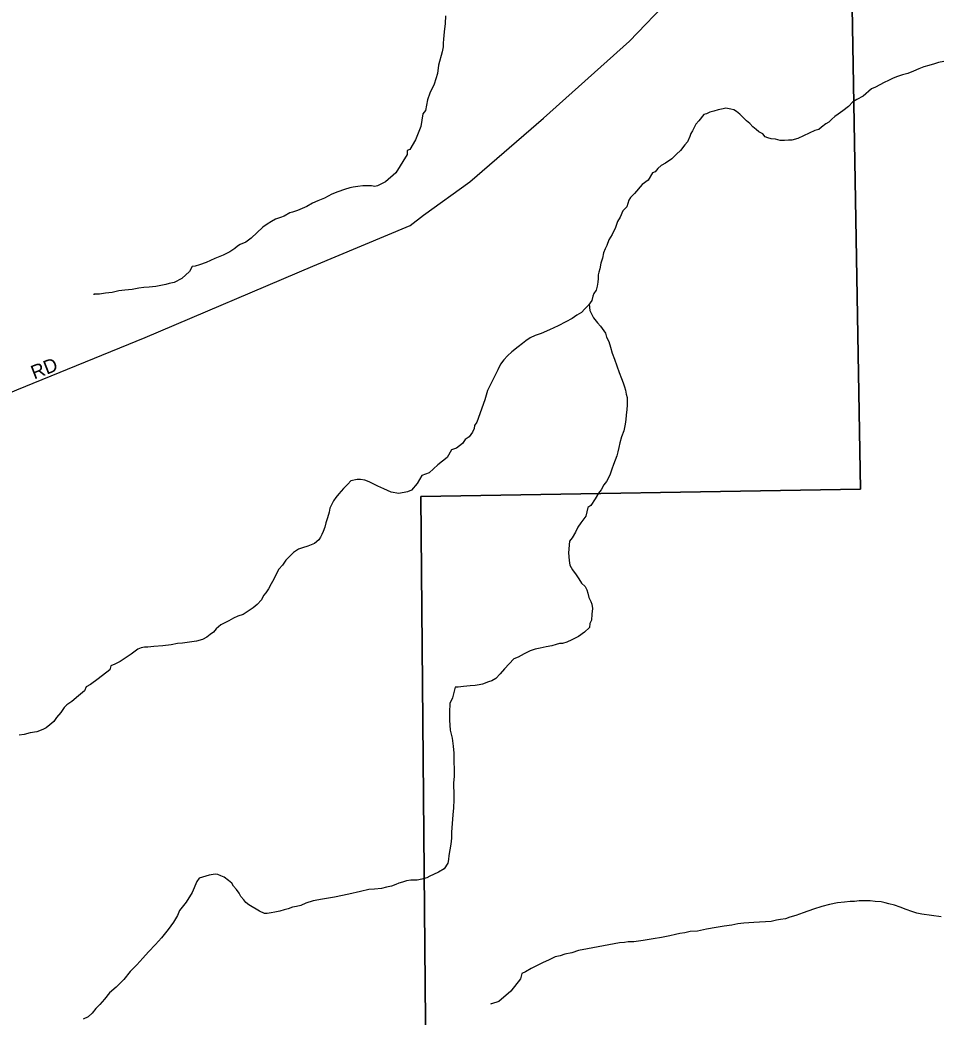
# Model space of a CAD drawing. Extents: x 2010165 to 2382125, y 1060529 to 1407316.
# Drawn here: x 2261161 to 2264486, y 1289145 to 1292749 of the extents above; entities that cross this region are included whole.
import ezdxf

# ---------------------------------------------------------------- set-up
doc = ezdxf.new("R2010")
doc.units = 0
for name, color, linetype in [('GM_X_City_Street', 7, 'Continuous'), ('GM_X_City_Street_Text', 7, 'Continuous'), ('GM_X_Corporation', 7, 'Continuous'), ('GM_X_Minor_River', 7, 'Continuous')]:
    doc.layers.add(name, color=color, linetype=linetype)

msp = doc.modelspace()

# ---------------------------------------------------------------- linework, layer by layer
at = {"layer": 'GM_X_City_Street'}
msp.add_lwpolyline([(2259206.7, 1290986.8), (2259581.2, 1290986.5), (2259902.6, 1290985.8), (2260002.4, 1290991.5), (2260270.7, 1291085.7), (2260852.1, 1291286.2), (2261150, 1291412.1), (2261613.8, 1291601.9), (2262219.6, 1291859.8), (2262571.4, 1292005.7), (2262619.4, 1292043.7), (2262787.4, 1292163.7), (2263053.5, 1292393.8), (2263363.6, 1292672), (2263511.6, 1292828.1), (2263559.7, 1292918.1), (2263724.2, 1293344.7), (2263739.5, 1293384.7), (2263785, 1293504)], dxfattribs=at)
at = {"layer": 'GM_X_Corporation'}
for points in [[(2262629.3, 1288858.9), (2262610.3, 1291027.4), (2264198.4, 1291053.3), (2264150.8, 1293841), (2263909.8, 1293831.5), (2264052.3, 1294261), (2264161.4, 1294400), (2264296, 1294482), (2264291, 1294766.6), (2264194.9, 1300407), (2263322.4, 1300431.2), (2263359.6, 1301446.1), (2264161.6, 1301465.2), (2264162.9, 1302289.2), (2266218.7, 1302295), (2272161.3, 1302391.8), (2272339.7, 1292585.1), (2272399.6, 1287214)], [(2256744.6, 1302266.1), (2264162.9, 1302289.2), (2264161.6, 1301465.2), (2263359.6, 1301446.1), (2263322.4, 1300431.2), (2264194.9, 1300407), (2264291, 1294766.6), (2264296, 1294482), (2264161.4, 1294400), (2264052.3, 1294261), (2263909.8, 1293831.5), (2264150.8, 1293841), (2264198.4, 1291053.3), (2262610.3, 1291027.4), (2262629.3, 1288858.9)]]:
    msp.add_lwpolyline(points, dxfattribs=at)
at = {"layer": 'GM_X_Minor_River'}
for points in [[(2262699.2, 1292764.2), (2262697.5, 1292736.1), (2262693.8, 1292705.9), (2262692.1, 1292679.9), (2262690.3, 1292665.8), (2262690.4, 1292651.8), (2262686.6, 1292633.7), (2262673.1, 1292585.4), (2262669.5, 1292555.2), (2262657.9, 1292517), (2262642.2, 1292484.8), (2262634.4, 1292460.6), (2262626.9, 1292422.4), (2262617, 1292410.2), (2262609.5, 1292364), (2262590, 1292315.7), (2262570.3, 1292281.4), (2262560.4, 1292277.3), (2262560.5, 1292263.2), (2262519.2, 1292196.6), (2262481.5, 1292164.1), (2262453.6, 1292149.7), (2262443.6, 1292147.6), (2262431.6, 1292149.5), (2262413.5, 1292149.3), (2262399.5, 1292149.1), (2262381.5, 1292146.9), (2262365.5, 1292144.8), (2262353.5, 1292142.6), (2262333.5, 1292136.4), (2262309.6, 1292128.1), (2262287.6, 1292119.9), (2262261.8, 1292105.5), (2262237.8, 1292095.2), (2262217.9, 1292087), (2262198, 1292074.8), (2262164.1, 1292060.4), (2262146.1, 1292054.1), (2262136.1, 1292052), (2262116.3, 1292039.8), (2262102.3, 1292035.6), (2262084.3, 1292029.4), (2262070.4, 1292021.2), (2262054.5, 1292011), (2262038.5, 1292000.8), (2261996.9, 1291960.3), (2261977.1, 1291946), (2261957.1, 1291937.8), (2261947.2, 1291931.6), (2261937.2, 1291923.5), (2261919.3, 1291911.3), (2261895.4, 1291899), (2261865.5, 1291886.6), (2261833.6, 1291872.2), (2261809.7, 1291864), (2261793.7, 1291859.8), (2261783.7, 1291857.7), (2261773.9, 1291839.5), (2261746.1, 1291815.1), (2261718.2, 1291800.8), (2261700.2, 1291796.6), (2261688.3, 1291792.5), (2261652.3, 1291786.1), (2261628.3, 1291783.8), (2261608.2, 1291781.6), (2261590.2, 1291779.4), (2261566.2, 1291775.1), (2261540.2, 1291772.8), (2261518.2, 1291770.6), (2261494.2, 1291764.3), (2261470.2, 1291762), (2261448.2, 1291757.8), (2261434.2, 1291757.6), (2261428.2, 1291757.6)], [(2264500.2, 1292599.1), (2264480.2, 1292594.8), (2264466.2, 1292590.7), (2264446.2, 1292584.4), (2264428.2, 1292580.2), (2264410.3, 1292572), (2264390.4, 1292563.8), (2264370.4, 1292555.5), (2264350.4, 1292551.3), (2264332.5, 1292545.1), (2264316.5, 1292538.9), (2264300.6, 1292530.7), (2264284.6, 1292522.5), (2264268.7, 1292514.3), (2264252.8, 1292506.1), (2264238.8, 1292499.9), (2264209.1, 1292473.6), (2264185.2, 1292461.3)], [(2264185.2, 1292461.3), (2264171.2, 1292453.1), (2264155.4, 1292436.9), (2264135.5, 1292420.6), (2264117.6, 1292408.4), (2264105.7, 1292400.2), (2264095.8, 1292390.1), (2264083.9, 1292379.9), (2264073.9, 1292373.8), (2264058, 1292361.6), (2264048.1, 1292353.5), (2264034.1, 1292349.3), (2263972.4, 1292320.6), (2263950.4, 1292314.3), (2263938.4, 1292314.2), (2263924.3, 1292314), (2263908.3, 1292313.9), (2263892.2, 1292317.7), (2263876.2, 1292319.5), (2263864.1, 1292323.4), (2263854.1, 1292327.3), (2263845.9, 1292337.3), (2263831.8, 1292345.1), (2263821.7, 1292353), (2263809.6, 1292362.9), (2263799.4, 1292374.9), (2263787.3, 1292384.8), (2263775.2, 1292396.7), (2263763, 1292408.6), (2263750.9, 1292418.5), (2263740.8, 1292424.4), (2263730.7, 1292426.3), (2263712.7, 1292430.1), (2263702.7, 1292428), (2263684.7, 1292423.8), (2263668.7, 1292419.6), (2263654.7, 1292415.4), (2263642.8, 1292409.3), (2263632.8, 1292407.2), (2263615, 1292384.9), (2263603.1, 1292372.8), (2263591.4, 1292348.6), (2263585.5, 1292338.5), (2263581.6, 1292328.4), (2263573.8, 1292308.2), (2263563.9, 1292298.1), (2263548.1, 1292277.9), (2263534.2, 1292263.7), (2263516.4, 1292247.4), (2263494.5, 1292231.2), (2263478.6, 1292223), (2263466.7, 1292212.8), (2263456.8, 1292200.7), (2263446.8, 1292196.6), (2263431.1, 1292170.3), (2263409.2, 1292154), (2263381.5, 1292121.6), (2263367.7, 1292107.4), (2263361.8, 1292097.3), (2263354, 1292073.2), (2263340.2, 1292059), (2263330.4, 1292036.8), (2263320.6, 1292020.7), (2263312.8, 1291998.5), (2263301, 1291974.3), (2263289.3, 1291954.1), (2263281.5, 1291934), (2263275.6, 1291921.9), (2263269.7, 1291907.8), (2263265.9, 1291887.7), (2263260.1, 1291869.6), (2263256.4, 1291849.5), (2263252.5, 1291837.4), (2263250.6, 1291827.4), (2263250.7, 1291815.3), (2263248.9, 1291801.3), (2263247, 1291787.2), (2263243.2, 1291773.1), (2263235.3, 1291761), (2263231.4, 1291750.9), (2263227.6, 1291734.8), (2263215.8, 1291718.7), (2263201.9, 1291704.5), (2263190, 1291692.3), (2263174.1, 1291682.1), (2263156.2, 1291669.9), (2263134.3, 1291657.6), (2263106.4, 1291643.3), (2263074.5, 1291628.9), (2263044.6, 1291616.5), (2263022.6, 1291608.3), (2263004.7, 1291600.1), (2262988.8, 1291589.9), (2262976.9, 1291579.7), (2262961, 1291567.5), (2262939.2, 1291549.2), (2262923.3, 1291535), (2262909.4, 1291520.8), (2262897.6, 1291504.6), (2262887.8, 1291484.5), (2262876, 1291460.3)], [(2261428.2, 1291757.6), (2261428.2, 1291755.5)], [(2263218.4, 1291722.2), (2263220, 1291698.7), (2263234.3, 1291672.7), (2263248.5, 1291654.8), (2263258.7, 1291642.9), (2263277, 1291617), (2263281.2, 1291603), (2263289.3, 1291587.1), (2263295.6, 1291567.1), (2263301.8, 1291545.1), (2263310.1, 1291523.1), (2263318.4, 1291499.1), (2263326.7, 1291475.1), (2263334.9, 1291453.2), (2263341.1, 1291437.2), (2263345.3, 1291423.2), (2263349.4, 1291411.2), (2263351.6, 1291397.2), (2263355.7, 1291385.2), (2263355.9, 1291371.2), (2263356, 1291357.1), (2263354.2, 1291341.1), (2263352.4, 1291321), (2263350.6, 1291304.9), (2263348.8, 1291288.8), (2263343, 1291264.7), (2263335.3, 1291242.6), (2263329.5, 1291220.4), (2263325.7, 1291204.4), (2263321.9, 1291188.3), (2263318, 1291174.2), (2263312.2, 1291158.1), (2263306.3, 1291142), (2263300.5, 1291125.9), (2263292.7, 1291103.7), (2263281, 1291081.5), (2263271.1, 1291069.4), (2263261.3, 1291051.2), (2263251.4, 1291039.1), (2263239.6, 1291018.9), (2263223.8, 1290994.6), (2263213.9, 1290986.5), (2263206.2, 1290956.3), (2263188.5, 1290932.1), (2263176.6, 1290915.9), (2263168.8, 1290897.8), (2263157, 1290877.6), (2263147.2, 1290865.5), (2263143.6, 1290823.3), (2263145.9, 1290795.2), (2263148.1, 1290779.2), (2263158.3, 1290761.3), (2263170.6, 1290743.4), (2263180.7, 1290729.4), (2263190.9, 1290713.5), (2263203.1, 1290701.6), (2263209.2, 1290689.6), (2263213.4, 1290677.6), (2263217.5, 1290661.6), (2263223.7, 1290647.6), (2263227.8, 1290637.7), (2263230, 1290621.6), (2263228.2, 1290601.6), (2263226.5, 1290579.5), (2263220.6, 1290567.4), (2263218.8, 1290553.3), (2263200.9, 1290537.1), (2263179.1, 1290520.8), (2263155.2, 1290508.5), (2263137.2, 1290500.3), (2263121.2, 1290496.1), (2263111.2, 1290496), (2263099.2, 1290491.9), (2263083.3, 1290487.7), (2263063.3, 1290483.5), (2263041.3, 1290479.2), (2263023.3, 1290475), (2263005.3, 1290468.8), (2262983.4, 1290458.5), (2262961.5, 1290446.3), (2262945.5, 1290440.1), (2262911.9, 1290403.6), (2262896.1, 1290385.4), (2262880.2, 1290369.2), (2262866.3, 1290361), (2262854.3, 1290356.8), (2262832.4, 1290348.6), (2262820.4, 1290346.4), (2262806.4, 1290344.3), (2262788.4, 1290342.1), (2262764.4, 1290339.8), (2262744.3, 1290337.6), (2262734.3, 1290337.5), (2262724.7, 1290299.3), (2262714.9, 1290279.1), (2262713.3, 1290247), (2262713.6, 1290218.9), (2262716, 1290182.9), (2262722.4, 1290152.8), (2262726.7, 1290124.8), (2262729, 1290098.8)], [(2262876, 1291460.3), (2262864.3, 1291436.1), (2262850.6, 1291409.8), (2262840.9, 1291375.6), (2262811.8, 1291295.1), (2262803.9, 1291283), (2262802, 1291272.9), (2262796.2, 1291258.8), (2262784.3, 1291242.6), (2262770.4, 1291232.5), (2262760.5, 1291218.3), (2262738.7, 1291202), (2262720.7, 1291195.8), (2262705, 1291167.6), (2262671.3, 1291141.1), (2262639.5, 1291112.7), (2262613.6, 1291102.4), (2262595.9, 1291074.1), (2262576.1, 1291049.8), (2262562.1, 1291043.7), (2262530.2, 1291037.3), (2262502, 1291043), (2262475.9, 1291054.8), (2262453.7, 1291064.6), (2262437.6, 1291072.4), (2262423.5, 1291080.3), (2262407.4, 1291086.1), (2262391.4, 1291088), (2262379.3, 1291087.8), (2262357.3, 1291083.6), (2262345.5, 1291071.4), (2262329.6, 1291055.2), (2262313.8, 1291037), (2262301.9, 1291022.8), (2262294, 1291010.7), (2262288.2, 1290998.6), (2262280.3, 1290984.5), (2262278.5, 1290970.4), (2262272.7, 1290950.3), (2262266.9, 1290932.2), (2262263, 1290916.1), (2262257.2, 1290900), (2262251.3, 1290889.9), (2262247.4, 1290879.8), (2262241.5, 1290869.7), (2262225.6, 1290857.5), (2262201.7, 1290847.2), (2262181.7, 1290841), (2262167.8, 1290836.8), (2262149.9, 1290824.6), (2262138, 1290812.4), (2262122.1, 1290796.2), (2262110.3, 1290778.1), (2262096.5, 1290763.9), (2262086.6, 1290745.7), (2262078.8, 1290727.6), (2262069, 1290711.4), (2262059.2, 1290693.3), (2262049.3, 1290679.1), (2262041.4, 1290669), (2262033.6, 1290652.9), (2262017.7, 1290636.6), (2262003.9, 1290624.5), (2261986, 1290612.2), (2261968.1, 1290600), (2261948.1, 1290593.8), (2261932.1, 1290587.6), (2261916.2, 1290577.4), (2261898.3, 1290569.2), (2261886.3, 1290563), (2261870.5, 1290548.8), (2261860.6, 1290536.7), (2261848.7, 1290528.5), (2261836.7, 1290518.4), (2261820.8, 1290510.2), (2261798.8, 1290503.9), (2261764.8, 1290499.5), (2261748.8, 1290497.3), (2261730.8, 1290495.1), (2261706.8, 1290490.9), (2261676.8, 1290486.6), (2261644.8, 1290484.2), (2261622.8, 1290481.9), (2261610.8, 1290481.8), (2261598.8, 1290479.7), (2261586.8, 1290475.5), (2261576.9, 1290467.4), (2261563, 1290457.2), (2261545.1, 1290445), (2261523.2, 1290430.7), (2261503.3, 1290420.5), (2261489.3, 1290414.3), (2261485.5, 1290400.2), (2261443.7, 1290367.7), (2261415.9, 1290347.3), (2261400, 1290339.1), (2261394.1, 1290325), (2261372.3, 1290306.8), (2261348.5, 1290286.4), (2261330.6, 1290274.2), (2261320.7, 1290264.1)], [(2261320.7, 1290264.1), (2261308.9, 1290245.9), (2261293, 1290227.7), (2261283.2, 1290213.5), (2261269.3, 1290201.3), (2261255.4, 1290191.1), (2261243.4, 1290185), (2261221.5, 1290176.7), (2261197.5, 1290172.5), (2261175.5, 1290166.2), (2261157.5, 1290164)], [(2262729, 1290098.8), (2262729.2, 1290080.7), (2262729.4, 1290062.7), (2262729.6, 1290046.6), (2262729.7, 1290034.6), (2262729.9, 1290014.5), (2262728.2, 1289992.4), (2262728.3, 1289976.4), (2262728.5, 1289960.3), (2262728.9, 1289930.3), (2262727.2, 1289902.2), (2262725.5, 1289876.1), (2262720.1, 1289813.8), (2262720.4, 1289791.8), (2262718.6, 1289769.7), (2262714.8, 1289749.6), (2262711.1, 1289729.5), (2262709.2, 1289715.4), (2262707.4, 1289701.4), (2262693.6, 1289681.2), (2262673.7, 1289668.9), (2262655.7, 1289660.7), (2262641.8, 1289654.5), (2262631.8, 1289648.4), (2262613.8, 1289644.2), (2262595.9, 1289640), (2262573.8, 1289639.8), (2262557.8, 1289637.6), (2262543.8, 1289633.4), (2262529.9, 1289629.3), (2262519.9, 1289625.1), (2262503.9, 1289618.9), (2262486, 1289614.8), (2262468, 1289610.5), (2262441.9, 1289608.2), (2262421.9, 1289606), (2262392, 1289599.7), (2262350, 1289589.2), (2262298, 1289578.6), (2262254, 1289572.1), (2262220, 1289565.7), (2262194.1, 1289557.4), (2262176.2, 1289549.2), (2262160.2, 1289545), (2262146.2, 1289542.9), (2262130.2, 1289536.7), (2262116.2, 1289532.5), (2262100.3, 1289528.3), (2262082.3, 1289524.1), (2262068.3, 1289522), (2262054.3, 1289519.8), (2262044.3, 1289519.7), (2262026.1, 1289527.6), (2261987.8, 1289551.2), (2261977.7, 1289559.1), (2261969.6, 1289569.1), (2261959.4, 1289581), (2261953.3, 1289592.9), (2261943.1, 1289606.9), (2261933, 1289618.8), (2261926.8, 1289628.8), (2261914.7, 1289638.7), (2261898.5, 1289650.5), (2261886.4, 1289656.4), (2261876.4, 1289660.3), (2261866.3, 1289662.2), (2261844.4, 1289658), (2261808.4, 1289647.6), (2261800.5, 1289635.4), (2261783, 1289595.1), (2261761.3, 1289560.8), (2261747.5, 1289542.6), (2261737.6, 1289530.4), (2261729.8, 1289512.3), (2261716, 1289488.1), (2261696.3, 1289461.8), (2261672.6, 1289431.5), (2261650.8, 1289407.2), (2261625.1, 1289380.8), (2261605.3, 1289358.5), (2261583.5, 1289334.2), (2261559.7, 1289309.9), (2261536, 1289281.6), (2261508.3, 1289253.2), (2261484.5, 1289232.9), (2261466.7, 1289210.6), (2261448.9, 1289190.4), (2261435, 1289176.2), (2261421.2, 1289160), (2261407.3, 1289145.8), (2261389.4, 1289137.6)], [(2264251.6, 1289563.6), (2264233.5, 1289565.4), (2264213.5, 1289565.2), (2264193.5, 1289565), (2264177.5, 1289562.8), (2264161.5, 1289562.6), (2264141.4, 1289560.4), (2264115.4, 1289558.1), (2264087.4, 1289551.8), (2264059.5, 1289545.5), (2264029.5, 1289535.1), (2263991.6, 1289522.7), (2263965.7, 1289512.4), (2263943.7, 1289506.1), (2263927.7, 1289499.9), (2263909.7, 1289497.7), (2263895.7, 1289495.6), (2263875.7, 1289491.3), (2263855.7, 1289489.1), (2263833.7, 1289488.9), (2263813.7, 1289486.7), (2263795.7, 1289486.5), (2263777.7, 1289484.3), (2263755.6, 1289482), (2263733.7, 1289477.8), (2263705.7, 1289473.5), (2263677.7, 1289469.1), (2263641.7, 1289462.8), (2263609.7, 1289456.4), (2263583.7, 1289454.1), (2263563.7, 1289449.9), (2263545.7, 1289447.7), (2263529.7, 1289443.5), (2263509.7, 1289439.3), (2263479.7, 1289432.9), (2263449.7, 1289428.6), (2263413.7, 1289422.2), (2263379.7, 1289417.8), (2263359.7, 1289417.6), (2263345.7, 1289415.4), (2263327.7, 1289413.2), (2263211.7, 1289391.9), (2263179.7, 1289385.6), (2263155.8, 1289377.3), (2263129.8, 1289373), (2263113.8, 1289366.8), (2263095.8, 1289362.6), (2263073.9, 1289352.3), (2263050, 1289342), (2263030.1, 1289331.8), (2263008.1, 1289321.5), (2262988.2, 1289309.3), (2262974.3, 1289303.1), (2262970.5, 1289283), (2262934.9, 1289238.5), (2262891.3, 1289201.9), (2262865.3, 1289193.6), (2262863.3, 1289193.6), (2262863.3, 1289191.6)], [(2264490.6, 1289508), (2264420.4, 1289517.3), (2264402.3, 1289521.1), (2264384.2, 1289526.9), (2264364.1, 1289534.7), (2264342, 1289542.5), (2264321.9, 1289550.3), (2264301.8, 1289554.1), (2264287.7, 1289558), (2264273.7, 1289561.8), (2264251.6, 1289563.6)]]:
    msp.add_lwpolyline(points, dxfattribs=at)

# ---------------------------------------------------------------- texts
at = {"layer": 'GM_X_City_Street_Text'}
msp.add_text('RD', height=50, rotation=21.2487, dxfattribs=at).set_placement((2261212.3, 1291449.4))

doc.saveas('drawing.dxf')
